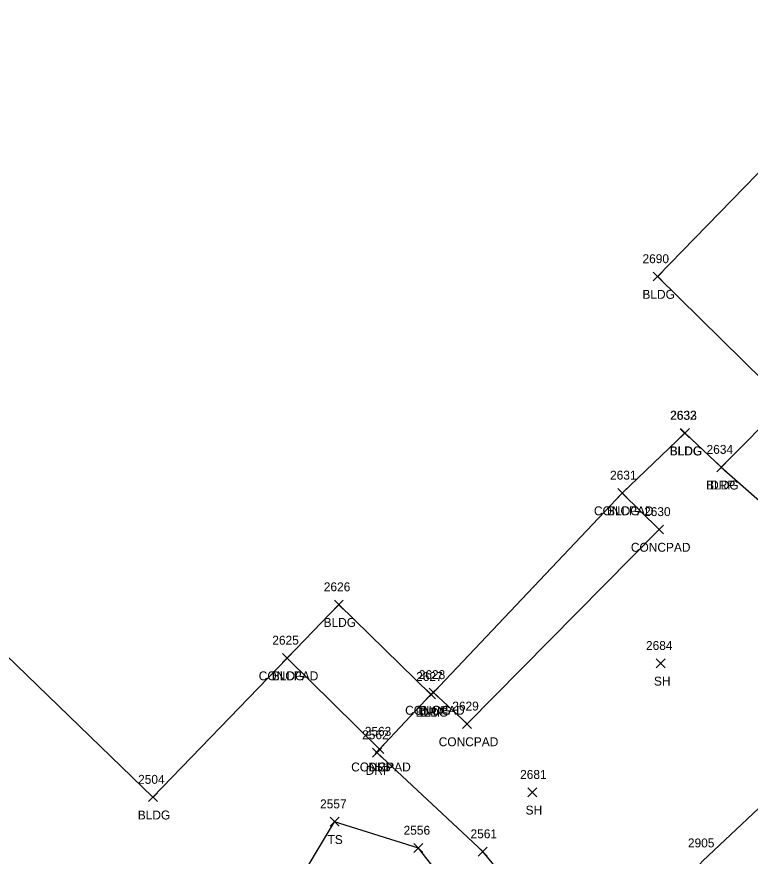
# Model space of a CAD drawing. Extents: x 1472233 to 1475777, y 540726 to 543442.
# Drawn here: x 1473841.3 to 1474005.9, y 542611.6 to 542800 of the extents above; entities that cross this region are included whole.
import ezdxf

# ---------------------------------------------------------------- set-up
doc = ezdxf.new("R2010")
doc.units = 0
for name, color, linetype in [('L_A', 7, 'Continuous'), ('L_I', 7, 'Continuous'), ('L_TIC', 7, 'Continuous'), ('LBC', 7, 'Continuous'), ('LELB', 7, 'Continuous'), ('LS', 7, 'Continuous'), ('LSOGP', 7, 'Continuous'), ('P_I', 7, 'Continuous'), ('PRC', 7, 'Continuous'), ('R_A', 7, 'Continuous'), ('R_I', 7, 'Continuous'), ('R_TIC', 7, 'Continuous'), ('RDP', 7, 'Continuous')]:
    doc.layers.add(name, color=color, linetype=linetype)

msp = doc.modelspace()

# ---------------------------------------------------------------- linework, layer by layer
at = {"layer": 'L_TIC'}
for points in [[(1473984.08, 542740.69), (1473986.08, 542742.69)], [(1473986.08, 542740.69), (1473984.08, 542742.69)], [(1473990.17, 542705.54), (1473992.17, 542707.54)], [(1473992.17, 542705.54), (1473990.17, 542707.54)], [(1473990.24, 542705.56), (1473992.24, 542707.56)], [(1473992.24, 542705.56), (1473990.24, 542707.56)], [(1473998.37, 542697.9), (1474000.37, 542699.9)], [(1474000.37, 542697.9), (1473998.37, 542699.9)], [(1473976.15, 542692.11), (1473978.15, 542694.11)], [(1473978.15, 542692.11), (1473976.15, 542694.11)], [(1473976.15, 542692.11), (1473978.15, 542694.11)], [(1473978.15, 542692.11), (1473976.15, 542694.11)], [(1473984.43, 542683.93), (1473986.43, 542685.93)], [(1473986.43, 542683.93), (1473984.43, 542685.93)], [(1473912.55, 542667.06), (1473914.55, 542669.06)], [(1473914.55, 542667.06), (1473912.55, 542669.06)], [(1473900.94, 542655.08), (1473902.94, 542657.08)], [(1473902.94, 542655.08), (1473900.94, 542657.08)], [(1473900.94, 542655.08), (1473902.94, 542657.08)], [(1473902.94, 542655.08), (1473900.94, 542657.08)], [(1473984.78, 542653.89), (1473986.78, 542655.89)], [(1473986.78, 542653.89), (1473984.78, 542655.89)], [(1473933.21, 542646.92), (1473935.21, 542648.92)], [(1473935.21, 542646.92), (1473933.21, 542648.92)], [(1473933.79, 542647.35), (1473935.79, 542649.35)], [(1473935.79, 542647.35), (1473933.79, 542649.35)], [(1473933.79, 542647.35), (1473935.79, 542649.35)], [(1473935.79, 542647.35), (1473933.79, 542649.35)], [(1473941.32, 542640.29), (1473943.32, 542642.29)], [(1473943.32, 542640.29), (1473941.32, 542642.29)], [(1473921.68, 542634.63), (1473923.68, 542636.63)], [(1473923.68, 542634.63), (1473921.68, 542636.63)], [(1473955.97, 542624.95), (1473957.97, 542626.95)], [(1473957.97, 542624.95), (1473955.97, 542626.95)], [(1473870.86, 542623.85), (1473872.86, 542625.85)], [(1473872.86, 542623.85), (1473870.86, 542625.85)], [(1473911.61, 542618.34), (1473913.61, 542620.34)], [(1473913.61, 542618.34), (1473911.61, 542620.34)], [(1473911.61, 542618.34), (1473913.61, 542620.34)], [(1473913.61, 542618.34), (1473911.61, 542620.34)], [(1473930.4, 542612.43), (1473932.4, 542614.43)], [(1473932.4, 542612.43), (1473930.4, 542614.43)]]:
    msp.add_lwpolyline(points, dxfattribs=at)
at = {"layer": 'LBC'}
msp.add_lwpolyline([(1473611.81, 542877.43), (1473647.84, 542842.15), (1473684.15, 542806.79), (1473712.79, 542779.19), (1473741.79, 542750.87), (1473773.96, 542719.66), (1473804, 542690.56), (1473836.45, 542659.06), (1473871.86, 542624.85), (1473901.94, 542656.08), (1473913.55, 542668.06), (1473934.21, 542647.92), (1473934.79, 542648.35), (1473977.15, 542693.11), (1473991.17, 542706.54), (1473991.24, 542706.56), (1473999.37, 542698.9), (1474013.8, 542713.45), (1473985.08, 542741.69), (1474015.74, 542773.16), (1474040.72, 542798.97), (1474028.75, 542810.8)], dxfattribs=at)
at = {"layer": 'LELB'}
for points in [[(1473533.67, 542804.55), (1473552.88, 542788.13), (1473556.88, 542785.23), (1473573.99, 542766.25), (1473612.39, 542727.62), (1473636.32, 542702.27), (1473673.71, 542668.77), (1473704.07, 542641.06), (1473731.53, 542612.73), (1473761.48, 542585.32), (1473782.29, 542564.92), (1473785.92, 542561.45), (1473799.65, 542550.04), (1473837.85, 542540.63), (1473852.25, 542543.24), (1473872.66, 542564.42), (1473894.27, 542588.71), (1473912.61, 542619.34)], [(1473514.27, 542786.32), (1473560.24, 542740.99), (1473594.17, 542708.93), (1473617.93, 542685.84), (1473656.3, 542648.39), (1473686.09, 542620.25), (1473711.9, 542594.5), (1473742.08, 542567.84), (1473780.05, 542529.89), (1473807.97, 542506.72), (1473829.24, 542487.77), (1473845.46, 542486.06), (1473857.71, 542489.19), (1473866.44, 542494.63), (1473880.47, 542509.49), (1473900.34, 542530.71), (1473925.82, 542557.03), (1473946.47, 542580.98), (1473946.59, 542594.08), (1473931.4, 542613.43), (1473912.61, 542619.34)]]:
    msp.add_lwpolyline(points, dxfattribs=at)
at = {"layer": 'LS'}
for points in [[(1473934.79, 542648.35), (1473942.32, 542641.29), (1473985.43, 542684.93), (1473977.15, 542693.11)], [(1473922.68, 542635.63), (1473901.94, 542656.08)]]:
    msp.add_lwpolyline(points, dxfattribs=at)
at = {"layer": 'LSOGP'}
msp.add_lwpolyline([(1473684.15, 542806.79), (1473712.79, 542779.19), (1473741.79, 542750.87), (1473773.96, 542719.66), (1473804, 542690.56), (1473836.45, 542659.06), (1473871.86, 542624.85), (1473901.94, 542656.08), (1473913.55, 542668.06), (1473934.21, 542647.92), (1473934.79, 542648.35), (1473977.15, 542693.11), (1473991.17, 542706.54), (1473991.24, 542706.56), (1473999.37, 542698.9), (1474013.8, 542713.45), (1473985.08, 542741.69), (1474015.74, 542773.16), (1474040.72, 542798.97), (1474028.75, 542810.8)], dxfattribs=at)
at = {"layer": 'PRC'}
msp.add_lwpolyline([(1474124.73, 542867.45), (1474138.24, 542842.57), (1474146.26, 542814.27), (1474147.99, 542793.2), (1474140.2, 542767.69), (1474131.39, 542751.59), (1474113.96, 542729.51), (1474092.05, 542706.63), (1474043.97, 542656.44), (1473995.22, 542610.58), (1473969.45, 542582.1), (1473923.18, 542533.15), (1473898.02, 542503.68), (1473870.62, 542473.58), (1473851.91, 542452.04)], dxfattribs=at)
at = {"layer": 'R_TIC'}
for points in [[(1473998.37, 542697.9), (1474000.37, 542699.9)], [(1474000.37, 542697.9), (1473998.37, 542699.9)], [(1473933.21, 542646.92), (1473935.21, 542648.92)], [(1473935.21, 542646.92), (1473933.21, 542648.92)], [(1473921.1, 542633.86), (1473923.1, 542635.86)], [(1473923.1, 542633.86), (1473921.1, 542635.86)], [(1473921.68, 542634.63), (1473923.68, 542636.63)], [(1473923.68, 542634.63), (1473921.68, 542636.63)], [(1473944.85, 542611.63), (1473946.85, 542613.63)], [(1473946.85, 542611.63), (1473944.85, 542613.63)]]:
    msp.add_lwpolyline(points, dxfattribs=at)
at = {"layer": 'RDP'}
for points in [[(1473999.37, 542698.9), (1474012.85, 542687.03), (1474018.03, 542683.18), (1474032.84, 542680.35), (1474045.66, 542682.34), (1474058.91, 542689.51), (1474072.96, 542703.6), (1474094.08, 542724.98), (1474113.77, 542746.94), (1474127.81, 542768.61), (1474135.07, 542788.71), (1474134.76, 542814.36), (1474118.74, 542856.08), (1474114.45, 542861.9)], [(1473821.16, 542481.55), (1473834.93, 542476.88), (1473844.74, 542476.26), (1473858.64, 542481.53), (1473882.96, 542506.96), (1473902.65, 542528.64), (1473928.15, 542555.41), (1473950.59, 542578.52), (1473956.71, 542587.39), (1473958.08, 542597.85), (1473945.85, 542612.63), (1473922.1, 542634.86), (1473922.68, 542635.63), (1473934.21, 542647.92)]]:
    msp.add_lwpolyline(points, dxfattribs=at)

# ---------------------------------------------------------------- texts
at = {"layer": 'L_A'}
for s, p in [('BLDG', (1473981.67, 542736.69)), ('BLDG', (1473987.76, 542701.54)), ('BLDG', (1473987.83, 542701.56)), ('BLDG', (1473995.96, 542693.9)), ('CONCPAD', (1473970.8, 542688.11)), ('BLDG', (1473973.74, 542688.11)), ('CONCPAD', (1473979.08, 542679.93)), ('BLDG', (1473910.14, 542663.06)), ('CONCPAD', (1473895.59, 542651.08)), ('BLDG', (1473898.53, 542651.08)), ('SH', (1473984.26, 542649.89)), ('CONCPAD', (1473928.43, 542643.35)), ('BLDG', (1473931.38, 542643.35)), ('BLDG', (1473930.8, 542642.92)), ('CONCPAD', (1473935.97, 542636.29)), ('CONCPAD', (1473916.33, 542630.63)), ('SH', (1473955.46, 542620.95)), ('BLDG', (1473868.45, 542619.85)), ('TS', (1473911.02, 542614.34)), ('TS', (1473911.02, 542614.34))]:
    msp.add_text(s, height=2, dxfattribs=at).set_placement(p)
at = {"layer": 'L_I'}
for s, p in [('2690', (1473981.69, 542744.69)), ('2632', (1473987.86, 542709.54)), ('2633', (1473987.94, 542709.56)), ('2634', (1473996.06, 542701.9)), ('2631', (1473974.41, 542696.11)), ('2631', (1473974.41, 542696.11)), ('2630', (1473982.04, 542687.93)), ('2626', (1473910.19, 542671.06)), ('2625', (1473898.63, 542659.08)), ('2625', (1473898.63, 542659.08)), ('2684', (1473982.47, 542657.89)), ('2627', (1473930.9, 542650.92)), ('2628', (1473931.48, 542651.35)), ('2628', (1473931.48, 542651.35)), ('2629', (1473939.01, 542644.29)), ('2563', (1473919.37, 542638.63)), ('2681', (1473954.23, 542628.95)), ('2504', (1473868.52, 542627.85)), ('2557', (1473909.35, 542622.34)), ('2557', (1473909.35, 542622.34)), ('2556', (1473928.09, 542616.43))]:
    msp.add_text(s, height=2, dxfattribs=at).set_placement(p)
at = {"layer": 'P_I'}
msp.add_text('2905', height=2, dxfattribs=at).set_placement((1473991.88, 542613.58))
at = {"layer": 'R_A'}
for p in [(1473996.86, 542693.9), (1473931.7, 542642.92), (1473920.17, 542630.63), (1473919.59, 542629.86)]:
    msp.add_text('DRP', height=2, dxfattribs=at).set_placement(p)
at = {"layer": 'R_I'}
for s, p in [('2634', (1473996.06, 542701.9)), ('2627', (1473930.9, 542650.92)), ('2562', (1473918.79, 542637.86)), ('2563', (1473919.37, 542638.63)), ('2561', (1473943.11, 542615.63))]:
    msp.add_text(s, height=2, dxfattribs=at).set_placement(p)

doc.saveas('drawing.dxf')
